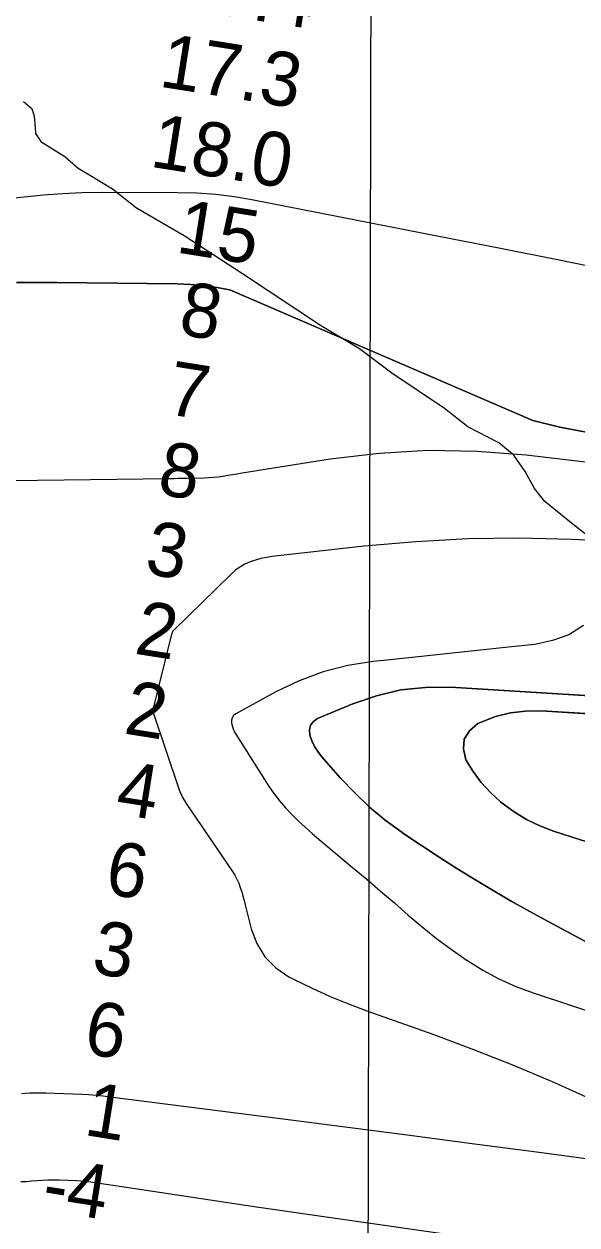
# Model space of a CAD drawing. Extents: x 3161615 to 3199515, y 867541 to 892976.
# Drawn here: x 3191548 to 3192234, y 879582 to 881072 of the extents above; entities that cross this region are included whole.
import ezdxf

# ---------------------------------------------------------------- set-up
doc = ezdxf.new("R2010")
doc.units = 0
for name, color, linetype in [('V-GRID-MAJR', 7, 'Continuous'), ('V-RIVR-EDGE', 7, 'Continuous'), ('V-RIVR-RANG', 7, 'Continuous'), ('V-TOPO-DPTH', 7, 'Continuous'), ('V-TOPO-MINR', 7, 'Continuous'), ('V-TOPO-WATR', 7, 'Continuous')]:
    doc.layers.add(name, color=color, linetype=linetype)

msp = doc.modelspace()

# ---------------------------------------------------------------- linework, layer by layer
at = {"layer": 'V-GRID-MAJR'}
msp.add_spline([(3191958.8, 872935.3), (3191973.7, 878996), (3191988.7, 885058.7), (3192003.7, 891121.4), (3192003.7, 891123.3)], degree=3, dxfattribs=at)
at = {"layer": 'V-RIVR-EDGE'}
msp.add_lwpolyline([(3192251.9, 880433.2), (3192228.9, 880451.1), (3192193.7, 880479.4), (3192181.2, 880495.9), (3192169.5, 880516.8), (3192155.6, 880536.9), (3192137, 880552.6), (3192098.3, 880572.2), (3192069.3, 880594.9), (3192004.2, 880639), (3191964.2, 880669.1), (3191915.6, 880697.9), (3191818.9, 880762), (3191746.8, 880809.1), (3191687.8, 880843.6), (3191657.9, 880867.2), (3191630.5, 880883.7), (3191615.3, 880892.9), (3191598.8, 880907.3), (3191570.2, 880925.2), (3191562.8, 880936.1), (3191562.4, 880943.9), (3191561.1, 880957.8), (3191558.1, 880966.5), (3191547.7, 880975.7)], dxfattribs=at)
at = {"layer": 'V-TOPO-DPTH'}
for points in [[(3191539, 880751.2), (3191588.9, 880751.3), (3191738.2, 880749.6), (3191754.6, 880748.9), (3191770.9, 880747.6), (3191787.1, 880745.2), (3191803.2, 880742.2), (3192179, 880580.1), (3192212.3, 880571.8), (3192445.9, 880527.5)], [(3191539, 880751.2), (3191588.9, 880751.3), (3191738.2, 880749.6), (3191754.6, 880748.9), (3191770.9, 880747.6), (3191787.1, 880745.2), (3191803.2, 880742.2), (3192179, 880580.1), (3192212.3, 880571.8), (3192445.9, 880527.5)], [(3192401.1, 880424.9), (3192226.8, 880432.6), (3192162.5, 880434), (3192098.2, 880433.3), (3192034, 880429.7), (3191969.9, 880424), (3191855.9, 880411.3), (3191848.9, 880410.2), (3191841.9, 880408.8), (3191835.1, 880406.9), (3191828.4, 880404.6), (3191822, 880401.7), (3191815.9, 880398.3), (3191810.2, 880394.2), (3191804.9, 880389.6), (3191733.6, 880319.5), (3191732.8, 880318.5), (3191731.8, 880316.8), (3191731.4, 880315.6), (3191731.2, 880315), (3191707.9, 880220.9), (3191707.9, 880220.7), (3191707.9, 880219.2), (3191708, 880219), (3191740.5, 880121.9), (3191741.4, 880119.7), (3191743.2, 880115.2), (3191744.3, 880113), (3191746.6, 880108.8), (3191747.8, 880106.7), (3191749.2, 880104.7), (3191806.5, 880020.5), (3191809.4, 880015.8), (3191812.1, 880010.9), (3191814.3, 880005.8), (3191816.3, 880000.7), (3191818, 879995.3), (3191819.6, 879990), (3191821.1, 879984.6), (3191822.5, 879979.2), (3191829.6, 879949.4), (3191836.8, 879930.9), (3191846.6, 879914.5), (3191860.2, 879901.1), (3191876.5, 879889.7), (3191883.1, 879886.3), (3191905.2, 879875.5), (3191927.6, 879865.3), (3191950.3, 879856.1), (3191973.3, 879847.4), (3192054.8, 879818.5), (3192105.6, 879799.7), (3192155.9, 879779.9), (3192205.7, 879758.6), (3192255, 879736.3)], [(3192401.1, 880424.9), (3192226.8, 880432.6), (3192162.5, 880434), (3192098.2, 880433.3), (3192034, 880429.7), (3191969.9, 880424), (3191855.9, 880411.3), (3191848.9, 880410.2), (3191841.9, 880408.8), (3191835.1, 880406.9), (3191828.4, 880404.6), (3191822, 880401.7), (3191815.9, 880398.3), (3191810.2, 880394.2), (3191804.9, 880389.6), (3191733.6, 880319.5), (3191732.8, 880318.5), (3191731.8, 880316.8), (3191731.4, 880315.6), (3191731.2, 880315), (3191707.9, 880220.9), (3191707.9, 880220.7), (3191707.9, 880219.2), (3191708, 880219), (3191740.5, 880121.9), (3191741.4, 880119.7), (3191743.2, 880115.2), (3191744.3, 880113), (3191746.6, 880108.8), (3191747.8, 880106.7), (3191749.2, 880104.7), (3191806.5, 880020.5), (3191809.4, 880015.8), (3191812.1, 880010.9), (3191814.3, 880005.8), (3191816.3, 880000.7), (3191818, 879995.3), (3191819.6, 879990), (3191821.1, 879984.6), (3191822.5, 879979.2), (3191829.6, 879949.4), (3191836.8, 879930.9), (3191846.6, 879914.5), (3191860.2, 879901.1), (3191876.5, 879889.7), (3191883.1, 879886.3), (3191905.2, 879875.5), (3191927.6, 879865.3), (3191950.3, 879856.1), (3191973.3, 879847.4), (3192054.8, 879818.5), (3192105.6, 879799.7), (3192155.9, 879779.9), (3192205.7, 879758.6), (3192255, 879736.3)], [(3192368.4, 879867.1), (3192198.1, 879958.3), (3192175.1, 879970.9), (3192152.2, 879983.7), (3192129.6, 879996.9), (3192107.1, 880010.4), (3192084.8, 880024.2), (3192062.7, 880038.3), (3192040.8, 880052.7), (3192019.1, 880067.3), (3192016.5, 880069.1), (3191996.1, 880084.3), (3191976.5, 880100.4), (3191958.1, 880117.9), (3191940.6, 880136.4), (3191917.1, 880163.1), (3191912.4, 880169.2), (3191908.3, 880175.6), (3191905, 880182.5), (3191902.3, 880189.7), (3191901.9, 880196.2), (3191903.2, 880202), (3191906.9, 880206.7), (3191912.2, 880210.5), (3191955.9, 880228.7), (3191985.3, 880238.6), (3192015.2, 880245.8), (3192045.8, 880248.8), (3192076.8, 880249), (3192368.5, 880231.1)], [(3192250, 880238.4), (3192076.8, 880249), (3192045.8, 880248.8), (3192015.2, 880245.8), (3191985.3, 880238.6), (3191955.9, 880228.7), (3191912.2, 880210.5), (3191906.9, 880206.7), (3191903.2, 880202), (3191901.9, 880196.2), (3191902.3, 880189.7), (3191905, 880182.5), (3191908.3, 880175.6), (3191912.4, 880169.2), (3191917.1, 880163.1), (3191940.6, 880136.4), (3191958.1, 880117.9), (3191976.5, 880100.4), (3191996.1, 880084.3), (3192016.5, 880069.1), (3192019.1, 880067.3), (3192040.8, 880052.7), (3192062.7, 880038.3), (3192084.8, 880024.2), (3192107.1, 880010.4), (3192129.6, 879996.9), (3192152.2, 879983.7), (3192175.1, 879970.9), (3192198.1, 879958.3), (3192368.4, 879867.1)], [(3192349.1, 880024), (3192204.8, 880070.4), (3192187.7, 880077), (3192171.3, 880084.8), (3192155.8, 880094.4), (3192141, 880105.2), (3192139.1, 880106.7), (3192126.5, 880118.3), (3192115, 880130.8), (3192105, 880144.5), (3192096, 880159), (3192092.9, 880172.5), (3192093.7, 880184.7), (3192100.4, 880195), (3192110.9, 880204), (3192114.9, 880205.8), (3192132.9, 880212.6), (3192151.2, 880217.5), (3192170, 880219.6), (3192189.2, 880219.9), (3192247.8, 880216.3)], [(3192387.3, 880207.7), (3192189.2, 880219.9), (3192170, 880219.6), (3192151.2, 880217.5), (3192132.9, 880212.6), (3192114.9, 880205.8), (3192110.9, 880204), (3192100.4, 880195), (3192093.7, 880184.7), (3192092.9, 880172.5), (3192096, 880159), (3192105, 880144.5), (3192115, 880130.8), (3192126.5, 880118.3), (3192139.1, 880106.7), (3192141, 880105.2), (3192155.8, 880094.4), (3192171.3, 880084.8), (3192187.7, 880077), (3192204.8, 880070.4), (3192349.1, 880024)], [(3192330.6, 879652.3), (3192186.7, 879671.6), (3192106.6, 879682.2), (3192026.5, 879692.8), (3191946.4, 879703.2), (3191866.2, 879713.6), (3191655.1, 879740.6), (3191646.3, 879741.7), (3191637.5, 879742.5), (3191628.7, 879743.1), (3191619.9, 879743.6), (3191575.1, 879745.3), (3191565, 879745.4), (3191554.9, 879745.2), (3191544.9, 879744.5)], [(3192330.6, 879652.3), (3192186.7, 879671.6), (3192106.6, 879682.2), (3192026.5, 879692.8), (3191946.4, 879703.2), (3191866.2, 879713.6), (3191655.1, 879740.6), (3191646.3, 879741.7), (3191637.5, 879742.5), (3191628.7, 879743.1), (3191619.9, 879743.6), (3191575.1, 879745.3), (3191565, 879745.4), (3191554.9, 879745.2), (3191544.9, 879744.5)]]:
    msp.add_lwpolyline(points, dxfattribs=at)
at = {"layer": 'V-TOPO-MINR'}
for points in [[(3192286.3, 880763.7), (3192211.7, 880778.9), (3192137, 880793.8), (3192062.3, 880808.6), (3191832.6, 880853.6), (3191809.3, 880857.5), (3191785.9, 880860.5), (3191762.4, 880862.1), (3191738.8, 880862.8), (3191643.6, 880863), (3191619.7, 880862.6), (3191595.9, 880861.6), (3191572.1, 880859.8), (3191548.3, 880857.4), (3191524.6, 880854.8)], [(3192422.4, 880507.4), (3192170.7, 880537), (3192109.9, 880541.6), (3192049.1, 880542.9), (3191988.5, 880539.2), (3191927.8, 880532.1), (3191818.5, 880514.7), (3191812.6, 880513.7), (3191806.8, 880512.8), (3191800.9, 880511.8), (3191795, 880510.8), (3191789.1, 880509.9), (3191783.2, 880509.2), (3191777.3, 880508.8), (3191771.3, 880508.6), (3191749.6, 880508.2), (3191744.3, 880508.1), (3191739.1, 880508), (3191733.8, 880507.9), (3191728.6, 880507.8), (3191433.7, 880504.2)], [(3192401.1, 880424.9), (3192226.8, 880432.6), (3192162.5, 880434), (3192098.2, 880433.3), (3192034, 880429.7), (3191969.9, 880424), (3191855.9, 880411.3), (3191848.9, 880410.2), (3191841.9, 880408.8), (3191835.1, 880406.9), (3191828.4, 880404.6), (3191822, 880401.7), (3191815.9, 880398.3), (3191810.2, 880394.2), (3191804.9, 880389.6), (3191733.6, 880319.5), (3191732.8, 880318.5), (3191731.8, 880316.8), (3191731.4, 880315.6), (3191731.2, 880315), (3191707.9, 880220.9), (3191707.9, 880220.7), (3191707.9, 880219.2), (3191708, 880219), (3191740.5, 880121.9), (3191741.4, 880119.7), (3191743.2, 880115.2), (3191744.3, 880113), (3191746.6, 880108.8), (3191747.8, 880106.7), (3191749.2, 880104.7), (3191806.5, 880020.5), (3191809.4, 880015.8), (3191812.1, 880010.9), (3191814.3, 880005.8), (3191816.3, 880000.7), (3191818, 879995.3), (3191819.6, 879990), (3191821.1, 879984.6), (3191822.5, 879979.2), (3191829.6, 879949.4), (3191836.8, 879930.9), (3191846.6, 879914.5), (3191860.2, 879901.1), (3191876.5, 879889.7), (3191883.1, 879886.3), (3191905.2, 879875.5), (3191927.6, 879865.3), (3191950.3, 879856.1), (3191973.3, 879847.4), (3192054.8, 879818.5), (3192105.6, 879799.7), (3192155.9, 879779.9), (3192205.7, 879758.6), (3192255, 879736.3)], [(3192241.8, 880325.7), (3192223.5, 880314.3), (3192203.2, 880307), (3192181.6, 880302.3), (3192148.8, 880298.7), (3192110.2, 880294.5), (3192071.5, 880290.4), (3192032.9, 880286.4), (3191994.3, 880282.4), (3191981.2, 880281.1), (3191949.7, 880276), (3191918.9, 880268.4), (3191889.3, 880257.2), (3191860.4, 880243.5), (3191810.6, 880216.1), (3191808, 880213.9), (3191806.1, 880211.3), (3191805.3, 880208.3), (3191805.2, 880204.8), (3191806.1, 880201.1), (3191807.3, 880197.6), (3191808.8, 880194.1), (3191810.7, 880190.8), (3191851.3, 880126.7), (3191857.8, 880117.2), (3191864.7, 880108.1), (3191872.2, 880099.4), (3191880.1, 880091.1), (3191888.4, 880083.1), (3191896.8, 880075.3), (3191905.4, 880067.7), (3191914.2, 880060.2), (3191955.6, 880025.6), (3191973, 880011), (3191990.3, 879996.2), (3192007.5, 879981.4), (3192024.6, 879966.4), (3192041.9, 879951.7), (3192059.6, 879937.5), (3192077.8, 879923.9), (3192096.3, 879910.8), (3192097.1, 879910.3), (3192116.8, 879898.2), (3192137, 879887.2), (3192158, 879877.9), (3192179.6, 879869.8), (3192315.8, 879824.8)], [(3192368.5, 880231.1), (3192076.8, 880249), (3192045.8, 880248.8), (3192015.2, 880245.8), (3191985.3, 880238.6), (3191955.9, 880228.7), (3191912.2, 880210.5), (3191906.9, 880206.7), (3191903.2, 880202), (3191901.9, 880196.2), (3191902.3, 880189.7), (3191905, 880182.5), (3191908.3, 880175.6), (3191912.4, 880169.2), (3191917.1, 880163.1), (3191940.6, 880136.4), (3191958.1, 880117.9), (3191976.5, 880100.4), (3191996.1, 880084.3), (3192016.5, 880069.1), (3192019.1, 880067.3), (3192040.8, 880052.7), (3192062.7, 880038.3), (3192084.8, 880024.2), (3192107.1, 880010.4), (3192129.6, 879996.9), (3192152.2, 879983.7), (3192175.1, 879970.9), (3192198.1, 879958.3), (3192368.4, 879867.1)], [(3192387.3, 880207.7), (3192189.2, 880219.9), (3192170, 880219.6), (3192151.2, 880217.5), (3192132.9, 880212.6), (3192114.9, 880205.8), (3192110.9, 880204), (3192100.4, 880195), (3192093.7, 880184.7), (3192092.9, 880172.5), (3192096, 880159), (3192105, 880144.5), (3192115, 880130.8), (3192126.5, 880118.3), (3192139.1, 880106.7), (3192141, 880105.2), (3192155.8, 880094.4), (3192171.3, 880084.8), (3192187.7, 880077), (3192204.8, 880070.4), (3192349.1, 880024)], [(3192387.3, 880207.7), (3192189.2, 880219.9), (3192170, 880219.6), (3192151.2, 880217.5), (3192132.9, 880212.6), (3192114.9, 880205.8), (3192110.9, 880204), (3192100.4, 880195), (3192093.7, 880184.7), (3192092.9, 880172.5), (3192096, 880159), (3192105, 880144.5), (3192115, 880130.8), (3192126.5, 880118.3), (3192139.1, 880106.7), (3192141, 880105.2), (3192155.8, 880094.4), (3192171.3, 880084.8), (3192187.7, 880077), (3192204.8, 880070.4), (3192349.1, 880024)], [(3192330.6, 879652.3), (3192186.7, 879671.6), (3192106.6, 879682.2), (3192026.5, 879692.8), (3191946.4, 879703.2), (3191866.2, 879713.6), (3191655.1, 879740.6), (3191646.3, 879741.7), (3191637.5, 879742.5), (3191628.7, 879743.1), (3191619.9, 879743.6), (3191575.1, 879745.3), (3191565, 879745.4), (3191554.9, 879745.2), (3191544.9, 879744.5)], [(3192294.6, 879538.2), (3191836.5, 879604.1), (3191801, 879609.3), (3191765.5, 879614.6), (3191729.9, 879619.9), (3191694.4, 879625.3), (3191633.4, 879634.7), (3191628.4, 879635.4), (3191623.4, 879635.9), (3191618.4, 879636.3), (3191613.3, 879636.5), (3191591.6, 879637.2), (3191584.9, 879637.2), (3191578.1, 879637.2), (3191571.3, 879636.9), (3191564.6, 879636.4), (3191557.8, 879636), (3191551.1, 879635.5), (3191544.3, 879635.2)]]:
    msp.add_lwpolyline(points, dxfattribs=at)
at = {"layer": 'V-TOPO-WATR'}
msp.add_lwpolyline([(3192445.9, 880527.5), (3192212.3, 880571.8), (3192179, 880580.1), (3191803.2, 880742.2), (3191787.1, 880745.2), (3191770.9, 880747.6), (3191754.6, 880748.9), (3191738.2, 880749.6), (3191588.9, 880751.3), (3191539, 880751.2)], dxfattribs=at)

# ---------------------------------------------------------------- texts
at = {"layer": 'V-RIVR-RANG'}
for s, p in [('17.4', (3191730.7, 881093.3)), ('17.3', (3191714.2, 880994.7)), ('18.0', (3191702.9, 880895.3)), ('15', (3191735.3, 880788.9)), ('8', (3191738.3, 880687.2)), ('7', (3191723.1, 880588.4)), ('8', (3191712, 880489)), ('3', (3191696.3, 880390.3)), ('2', (3191683.6, 880291)), ('2', (3191670.5, 880191.9)), ('4', (3191660.2, 880092.3)), ('6', (3191646.8, 879993.2)), ('3', (3191630.5, 879894.6)), ('6', (3191620.5, 879795)), ('1', (3191621.1, 879693.7)), ('-4', (3191568.4, 879600.8))]:
    msp.add_text(s, height=67, rotation=350.9753, dxfattribs=at).set_placement(p)

doc.saveas('drawing.dxf')
